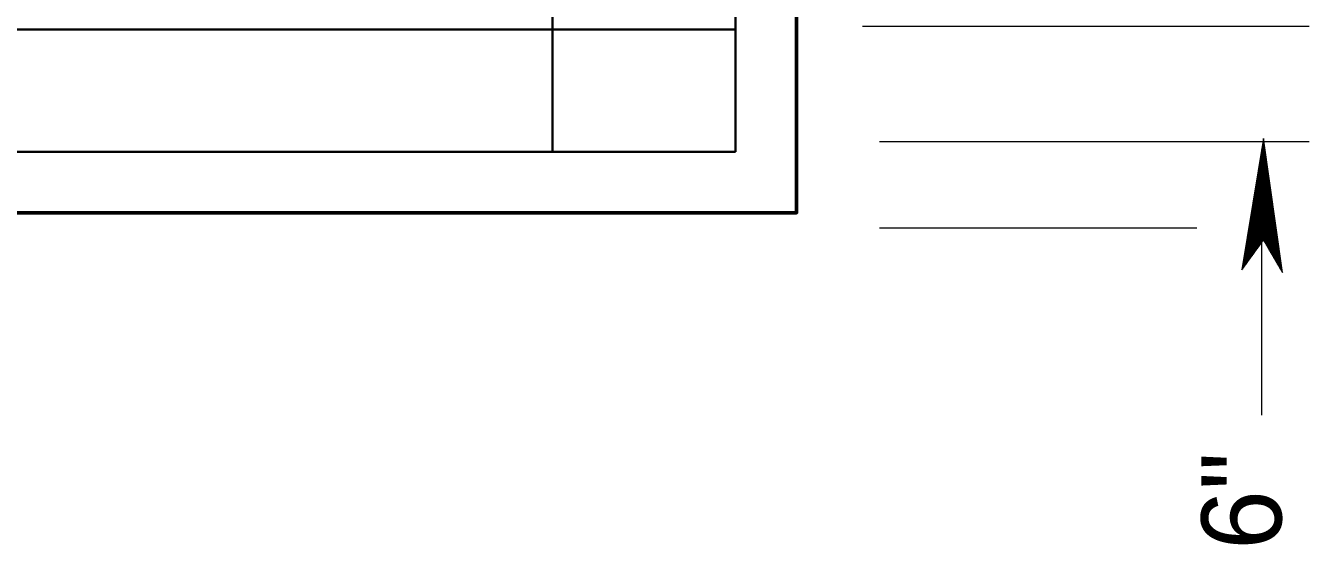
# Model space of a CAD drawing. Extents: x 144 to 252, y 360 to 425.
# Drawn here: x 177.62 to 182.88, y 410.51 to 412.64 of the extents above; entities that cross this region are included whole.
import ezdxf
from ezdxf.enums import TextEntityAlignment as Align

# ---------------------------------------------------------------- set-up
doc = ezdxf.new("R2010")
doc.units = 0
doc.header["$LTSCALE"] = 0.13
for name, color, linetype, lineweight in [('1', 7, 'Continuous', 40), ('16', 7, 'Continuous', 13), ('3', 7, 'Continuous', 13)]:
    doc.layers.add(name, color=color, linetype=linetype, lineweight=lineweight)

msp = doc.modelspace()

# ---------------------------------------------------------------- linework, layer by layer
at = {"layer": '1', "lineweight": 35}
for p, q in [((179.7812, 412.1206), (179.7812, 417.6206)), ((180.5312, 412.1206), (180.5312, 417.6206)), ((168.9081, 412.6206), (180.5312, 412.6206)), ((168.9081, 412.1206), (180.5312, 412.1206))]:
    msp.add_line(p, q, dxfattribs=at)
at = {"layer": '1', "lineweight": 13}
for p, q in [((182.1029, 412.6332), (181.0507, 412.6332)), ((182.8819, 412.6332), (181.9576, 412.6332)), ((182.8819, 412.1608), (181.1214, 412.1608)), ((182.688, 411.0427), (182.688, 412.1291)), ((182.4205, 411.8077), (181.1214, 411.8077))]:
    msp.add_line(p, q, dxfattribs=at)
at = {"layer": '1', "lineweight": 60}
msp.add_lwpolyline([(156.7812, 417.8706), (180.7812, 417.8706), (180.7812, 411.8706), (156.7812, 411.8706)], close=True, dxfattribs=at)
at = {"layer": '3'}
for p, q in [((182.6944, 412.1748), (182.6052, 411.6372)), ((182.6937, 412.1604), (182.6075, 411.6404)), ((182.6937, 412.1496), (182.6098, 411.6437)), ((182.6937, 412.1352), (182.613, 411.6479)), ((182.7687, 411.6321), (182.6937, 412.1604)), ((182.7667, 411.6356), (182.6937, 412.1496)), ((182.764, 411.6402), (182.6937, 412.1352)), ((182.6944, 411.7594), (182.6944, 412.1748)), ((182.7722, 411.6261), (182.6944, 412.1748)), ((182.6937, 412.1224), (182.6157, 411.6517)), ((182.6937, 412.1111), (182.6181, 411.655)), ((182.6937, 412.0967), (182.6213, 411.6592)), ((182.6937, 412.0839), (182.624, 411.663)), ((182.7616, 411.6442), (182.6937, 412.1224)), ((182.7616, 411.6442), (182.6937, 412.1224)), ((182.7594, 411.6479), (182.6937, 412.1111)), ((182.7567, 411.6525), (182.6937, 412.0967)), ((182.7543, 411.6566), (182.6937, 412.0839)), ((182.6937, 412.0702), (182.6269, 411.6671)), ((182.6937, 412.0563), (182.6299, 411.6712)), ((182.6937, 412.0431), (182.6327, 411.6751)), ((182.6937, 412.0292), (182.6358, 411.6792)), ((182.7518, 411.661), (182.6937, 412.0702)), ((182.7492, 411.6654), (182.6937, 412.0563)), ((182.7467, 411.6697), (182.6937, 412.0431)), ((182.7441, 411.6742), (182.6937, 412.0292)), ((182.6937, 412.0166), (182.6384, 411.6829)), ((182.6937, 412.0052), (182.6409, 411.6863)), ((182.6937, 411.9895), (182.6442, 411.6909)), ((182.6937, 411.9757), (182.6472, 411.695)), ((182.7418, 411.6782), (182.6937, 412.0166)), ((182.7396, 411.6819), (182.6937, 412.0052)), ((182.7368, 411.6869), (182.6937, 411.9895)), ((182.7341, 411.6913), (182.6937, 411.9757)), ((182.6933, 411.9577), (182.6503, 411.6993)), ((182.6933, 411.9437), (182.6533, 411.7034)), ((182.6933, 411.9306), (182.6562, 411.7072)), ((182.6937, 411.9215), (182.6589, 411.711)), ((182.7299, 411.6985), (182.6933, 411.9577)), ((182.7273, 411.7029), (182.6933, 411.9437)), ((182.7248, 411.7072), (182.6933, 411.9306)), ((182.724, 411.7087), (182.6937, 411.9215)), ((182.7318, 411.6953), (182.6948, 411.9561)), ((182.6937, 411.9095), (182.6615, 411.7146)), ((182.6937, 411.8957), (182.6645, 411.7187)), ((182.6937, 411.88), (182.6677, 411.7233)), ((182.6937, 411.8674), (182.6705, 411.727)), ((182.7217, 411.7126), (182.6937, 411.9095)), ((182.7191, 411.717), (182.6937, 411.8957)), ((182.7163, 411.722), (182.6937, 411.88)), ((182.7138, 411.7261), (182.6937, 411.8674)), ((182.6937, 411.8542), (182.6733, 411.7309)), ((182.6937, 411.8422), (182.676, 411.7345)), ((182.6937, 411.8277), (182.679, 411.7387)), ((182.6937, 411.8138), (182.682, 411.7429)), ((182.7113, 411.7303), (182.6937, 411.8542)), ((182.7091, 411.7342), (182.6937, 411.8422)), ((182.7064, 411.7388), (182.6937, 411.8277)), ((182.7038, 411.7432), (182.6937, 411.8138)), ((182.6937, 411.8012), (182.6847, 411.7466)), ((182.6937, 411.7879), (182.6876, 411.7505)), ((182.6937, 411.7765), (182.69, 411.7539)), ((182.6937, 411.7663), (182.6923, 411.7569)), ((182.7015, 411.7473), (182.6937, 411.8012)), ((182.6968, 411.7552), (182.6937, 411.7765)), ((182.6984, 411.7526), (182.6948, 411.7777)), ((182.6052, 411.6372), (182.6942, 411.7597)), ((182.6942, 411.7597), (182.7722, 411.6261))]:
    msp.add_line(p, q, dxfattribs=at)

# ---------------------------------------------------------------- texts
at = {"layer": '16'}
msp.add_text('6"', height=0.3281, rotation=90, dxfattribs=at).set_placement((182.7678, 410.8916), align=Align.RIGHT)

doc.saveas('drawing.dxf')
